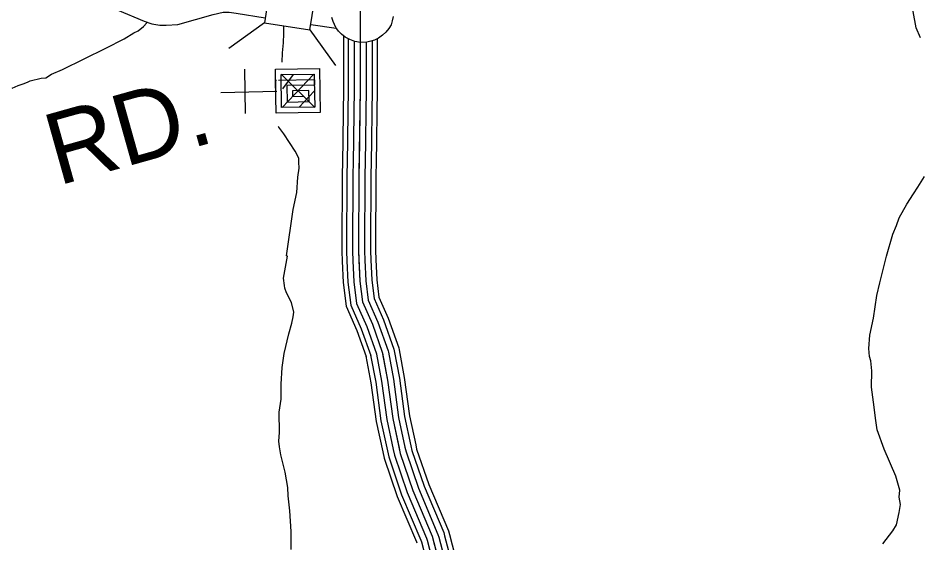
# Model space of a CAD drawing. Extents: x 1551132 to 1791609, y 378168 to 563823.
# Drawn here: x 1656295 to 1660954, y 402601 to 405316 of the extents above; entities that cross this region are included whole.
import ezdxf

# ---------------------------------------------------------------- set-up
doc = ezdxf.new("R2010")
doc.units = 0
for name, color, linetype in [('DESIGN - ROW - Right-of-Way and Easement Labels', 7, 'Continuous'), ('DESIGN - TRANSPORTATION - Text', 7, 'Continuous'), ('DESIGN - UTILITIES - Cable (Underground) with Text', 7, 'Continuous'), ('SURVEY - CENTERLINE - Preliminary Text', 7, 'Continuous'), ('SURVEY - DRAINAGE - Storm Sewer', 7, 'Continuous'), ('SURVEY - PROPERTY - Owners', 7, 'Continuous'), ('SURVEY - VEGETATION - Features with Text', 7, 'Continuous')]:
    doc.layers.add(name, color=color, linetype=linetype)

msp = doc.modelspace()

# ---------------------------------------------------------------- linework, layer by layer
at = {"layer": 'DESIGN - TRANSPORTATION - Text'}
for points in [[(1660961.892, 405213.496), (1660940.234, 405265.731), (1660924.784, 405349.983), (1660917.126, 405402.118), (1660913.451, 405452.227), (1660919.743, 405496.253), (1660926.034, 405540.28), (1660952.492, 405610.206), (1660958.7, 405642.216)], [(1656264.443, 404952.395), (1656296.534, 404966.187), (1656322.6, 404976.021), (1656344.649, 404983.879), (1656358.699, 404991.788), (1656414.79, 405005.413), (1656438.797, 405007.247), (1656468.913, 405025.064), (1656525.07, 405048.706), (1656749.782, 405159.292), (1656844.105, 405208.71), (1656894.295, 405238.403), (1656916.37, 405250.262), (1656944.519, 405272.095), (1656960.785, 405291.388)], [(1657660.677, 405088.333), (1657663.202, 405135.934), (1657667.402, 405187.977), (1657669.585, 405236.02), (1657669.735, 405275.621)], [(1657707.25, 402566.825), (1657707.616, 402660.927), (1657700.025, 402767.08), (1657692.333, 402845.199), (1657690.492, 402887.258), (1657676.809, 402967.41), (1657655.159, 403057.604), (1657647.318, 403097.689), (1657643.435, 403127.739), (1657647.61, 403171.765), (1657646.018, 403277.893), (1657656.268, 403343.928), (1657656.576, 403422.014), (1657660.901, 403508.091), (1657671.184, 403580.126), (1657695.567, 403682.137), (1657711.784, 403738.13), (1657717.908, 403770.14), (1657722, 403794.149), (1657710.192, 403844.258), (1657684.393, 403894.426), (1657674.493, 403918.502), (1657672.543, 403932.527), (1657668.693, 403970.587), (1657689.126, 404084.623), (1657683.134, 404086.656), (1657718.05, 404324.771), (1657736.392, 404412.79), (1657742.7, 404492.859), (1657748.875, 404538.877), (1657747, 404570.927), (1657747.075, 404590.945), (1657729.217, 404627.062), (1657669.585, 404717.431), (1657643.719, 404751.582), (1657639.819, 404755.074)], [(1660766.761, 402596.619), (1660819.202, 402664.354), (1660837.393, 402694.28), (1660851.818, 402758.281), (1660858.093, 402800.299), (1660852.343, 402838.408), (1660854.576, 402874.451), (1660835.052, 402946.703), (1660773.962, 403085.365), (1660738.621, 403185.776), (1660729.013, 403245.944), (1660723.396, 403304.079), (1660708.063, 403406.348), (1660710.613, 403490.467), (1660704.955, 403542.594), (1660699.097, 403564.669), (1660695.38, 403606.77), (1660699.822, 403674.847), (1660718.397, 403762.858), (1660737.171, 403880.919), (1660751.604, 403946.921), (1660786.503, 404084.9), (1660819.253, 404198.853), (1660837.536, 404242.795), (1660851.802, 404282.763), (1660892.251, 404352.59), (1660926.609, 404406.433), (1660948.825, 404440.326), (1660983.191, 404496.177)]]:
    msp.add_lwpolyline(points, dxfattribs=at)
at = {"layer": 'DESIGN - UTILITIES - Cable (Underground) with Text'}
msp.add_line((1657465.746, 405050.472), (1657469.84, 404822.51), dxfattribs=at)
for points in [[(1657623.486, 404937.26), (1657628.594, 404937.176), (1657626.568, 405051.216), (1657854.613, 405055.31), (1657858.49, 404827.223), (1657630.528, 404823.262), (1657627.402, 404994.192), (1657631.668, 404994.325)], [(1657641.701, 404994.5), (1657827.114, 404997.627), (1657829.624, 404855.164), (1657658.511, 404852.253), (1657655.517, 405023.325), (1657826.63, 405026.227), (1657827.598, 404969.253), (1657684.951, 404966.743), (1657686.535, 404881.295), (1657800.499, 404883.279), (1657799.657, 404940.253), (1657714.034, 404938.844), (1657714.651, 404910.378), (1657771.5, 404911.262)], [(1657655.342, 405025.175), (1657830.632, 404853.18)], [(1657661.461, 404853.137), (1657824.472, 405025.127)], [(1657665.46, 404949.535), (1657719.666, 405023.284)], [(1657344.008, 404929.907), (1657634.402, 404937.568)], [(1657748.884, 404854.721), (1657826.056, 404937.662)]]:
    msp.add_lwpolyline(points, dxfattribs=at)
at = {"layer": 'SURVEY - CENTERLINE - Preliminary Text'}
for points in [[(1658064.226, 405478.093), (1658065.043, 404950.913), (1658058.376, 404511.976), (1658055.951, 404111.099), (1658063.009, 403954.703), (1658076.392, 403848.392), (1658127.765, 403731.822), (1658178.964, 403587.193), (1658206.13, 403442.706), (1658232.971, 403244.101), (1658271.937, 403063.463), (1658336.885, 402872.65), (1658437.599, 402635.518), (1658506.131, 402374.52)], [(1657977.903, 405225.328), (1657978.153, 405062.007)], [(1658002.644, 405208.711), (1658002.869, 405062.049)], [(1658152.357, 405208.111), (1658152.582, 405062.274)], [(1658033.66, 405195.961), (1658033.868, 405062.09)], [(1658064.668, 405190.127), (1658064.868, 405062.141)], [(1658095.667, 405190.636), (1658095.867, 405062.191)], [(1658126.658, 405197.427), (1658126.866, 405062.232)], [(1657978.153, 405062.024), (1657978.328, 404951.504), (1657972.436, 404563.502)], [(1658002.869, 405062.057), (1658003.044, 404951.338), (1657997.152, 404563.127)], [(1658033.868, 405062.107), (1658034.043, 404951.121), (1658028.143, 404562.652)], [(1658064.868, 405062.157), (1658065.043, 404950.913), (1658059.142, 404562.186)], [(1658095.867, 405062.207), (1658096.042, 404950.704), (1658090.142, 404561.719)], [(1658126.866, 405062.257), (1658127.041, 404950.488), (1658121.133, 404561.244)], [(1658152.582, 405062.299), (1658152.757, 404950.313), (1658146.849, 404560.852)], [(1657972.436, 404563.527), (1657971.661, 404512.901), (1657969.228, 404109.399), (1657971.536, 404058.339)], [(1657997.152, 404563.152), (1657996.377, 404512.634), (1657993.944, 404109.882), (1657996.227, 404059.456)], [(1658028.143, 404562.677), (1658027.377, 404512.309), (1658024.943, 404110.49), (1658027.193, 404060.856)], [(1658059.142, 404562.202), (1658058.376, 404511.976), (1658055.951, 404111.099), (1658058.159, 404062.256)], [(1658090.142, 404561.727), (1658089.375, 404511.643), (1658086.958, 404111.707), (1658089.125, 404063.656)], [(1658121.133, 404561.252), (1658120.374, 404511.318), (1658117.958, 404112.316), (1658120.091, 404065.056)], [(1658146.849, 404560.861), (1658146.09, 404511.043), (1658143.674, 404112.816), (1658145.782, 404066.214)], [(1657971.528, 404058.356), (1657976.536, 403947.319), (1657991.935, 403825), (1658047.109, 403699.821), (1658094.983, 403564.576)], [(1657996.219, 404059.472), (1658001.185, 403949.419), (1658016.01, 403831.666), (1658070.1, 403708.938), (1658118.916, 403571.026)], [(1658027.185, 404060.872), (1658032.101, 403952.061), (1658046.201, 403840.033), (1658098.933, 403720.38), (1658148.94, 403579.11), (1658149.307, 403577.168)], [(1658058.151, 404062.272), (1658063.009, 403954.703), (1658076.392, 403848.392), (1658127.765, 403731.822), (1658178.964, 403587.193), (1658179.772, 403582.893)], [(1658089.117, 404063.673), (1658093.916, 403957.345), (1658106.583, 403856.75), (1658156.598, 403743.264), (1658208.988, 403595.277), (1658210.238, 403588.618)], [(1658120.082, 404065.073), (1658124.832, 403959.987), (1658136.774, 403865.117), (1658185.431, 403754.706), (1658239.013, 403603.36), (1658240.704, 403594.352)], [(1658145.774, 404066.231), (1658150.473, 403962.17), (1658161.823, 403872.051), (1658209.355, 403764.19), (1658263.912, 403610.069), (1658265.979, 403599.102)], [(1658149.307, 403577.185), (1658175.514, 403437.764), (1658202.413, 403238.751), (1658235.763, 403084.155)], [(1658179.772, 403582.91), (1658206.13, 403442.706), (1658232.971, 403244.101), (1658266.062, 403090.689)], [(1658210.238, 403588.635), (1658236.746, 403447.648), (1658263.529, 403249.451), (1658296.361, 403097.222)], [(1658240.704, 403594.369), (1658267.354, 403452.59), (1658294.086, 403254.81), (1658326.669, 403103.764)], [(1658265.979, 403599.119), (1658292.753, 403456.69), (1658319.436, 403259.243), (1658351.802, 403109.189)], [(1658094.549, 403566.884), (1658120.499, 403428.881), (1658147.49, 403229.126), (1658181.297, 403072.405)], [(1658118.841, 403571.451), (1658144.907, 403432.823), (1658171.856, 403233.392), (1658205.455, 403077.613)], [(1658351.802, 403109.198), (1658356.61, 403086.922), (1658418.883, 402903.975), (1658520.822, 402663.944), (1658525.731, 402645.26)], [(1658181.297, 403072.421), (1658188.23, 403040.271), (1658255.82, 402841.682), (1658355.318, 402607.418), (1658357.009, 402601.001)], [(1658205.455, 403077.638), (1658212.088, 403046.879), (1658278.928, 402850.507), (1658378.776, 402615.426), (1658380.909, 402607.268)], [(1658235.763, 403084.172), (1658242.012, 403055.171), (1658307.911, 402861.583), (1658408.183, 402625.476), (1658410.9, 402615.135)], [(1658266.062, 403090.705), (1658271.937, 403063.463), (1658336.885, 402872.65), (1658437.599, 402635.518), (1658440.883, 402623.001)], [(1658296.361, 403097.239), (1658301.861, 403071.755), (1658365.859, 402883.717), (1658467.015, 402645.56), (1658470.865, 402630.868)], [(1658326.669, 403103.772), (1658331.785, 403080.047), (1658394.842, 402894.792), (1658496.423, 402655.611), (1658500.856, 402638.735)], [(1658525.722, 402645.294), (1658592.404, 402391.337), (1658611.22, 402245.292), (1658637.386, 402164.048)], [(1658380.917, 402607.268), (1658445.149, 402362.636), (1658464.49, 402212.491), (1658494.881, 402118.146)], [(1658410.9, 402615.143), (1658475.64, 402368.578), (1658494.873, 402219.282), (1658524.389, 402127.647)], [(1658440.883, 402623.018), (1658506.131, 402374.52), (1658525.255, 402226.074), (1658553.896, 402137.155)], [(1658470.865, 402630.893), (1658536.622, 402380.462), (1658555.638, 402232.866), (1658583.404, 402146.664)], [(1658500.848, 402638.769), (1658567.113, 402386.404), (1658586.021, 402239.658), (1658612.912, 402156.164)]]:
    msp.add_lwpolyline(points, dxfattribs=at)
at = {"layer": 'SURVEY - DRAINAGE - Storm Sewer'}
for p, q in [((1657569.72, 405291.67), (1657385.973, 405158.182)), ((1657804.355, 405254.526), (1657937.868, 405070.771))]:
    msp.add_line(p, q, dxfattribs=at)
msp.add_lwpolyline([(1657569.72, 405291.67), (1657804.388, 405254.501), (1657841.566, 405489.177), (1657606.881, 405526.33)], close=True, dxfattribs=at)
at = {"layer": 'SURVEY - PROPERTY - Owners'}
for points in [[(1656808.097, 405358.539), (1656946.927, 405299.905), (1656987.918, 405285.721), (1657028.909, 405279.312), (1657061.283, 405279.054), (1657121.081, 405282.921), (1657304.169, 405334.322), (1657356.243, 405346.198), (1657386.759, 405346.539), (1657422.524, 405341.373), (1657573.646, 405316.38)], [(1657808.682, 405281.746), (1657940.137, 405262.671)]]:
    msp.add_lwpolyline(points, dxfattribs=at)
at = {"layer": 'SURVEY - VEGETATION - Features with Text'}
msp.add_lwpolyline([(1658235.872, 405324.122), (1658230.331, 405301.255), (1658224.789, 405281.121), (1658212.681, 405262.204), (1658197.89, 405243.062), (1658180.415, 405227.878), (1658158.949, 405212.203), (1658139.149, 405201.744), (1658119.783, 405195.344), (1658098.775, 405190.686), (1658066.176, 405189.769), (1658037.477, 405194.711), (1658011.977, 405203.861), (1657987.811, 405216.311), (1657967.553, 405231.628), (1657951.687, 405247.237), (1657938.171, 405267.371), (1657925.771, 405297.355), (1657918.421, 405318.589)], dxfattribs=at)

# ---------------------------------------------------------------- texts
at = {"layer": 'DESIGN - ROW - Right-of-Way and Easement Labels'}
msp.add_text('RD.', height=369.9928, rotation=15.681986, dxfattribs=at).set_placement((1656501.659, 404447.649))

doc.saveas('drawing.dxf')
